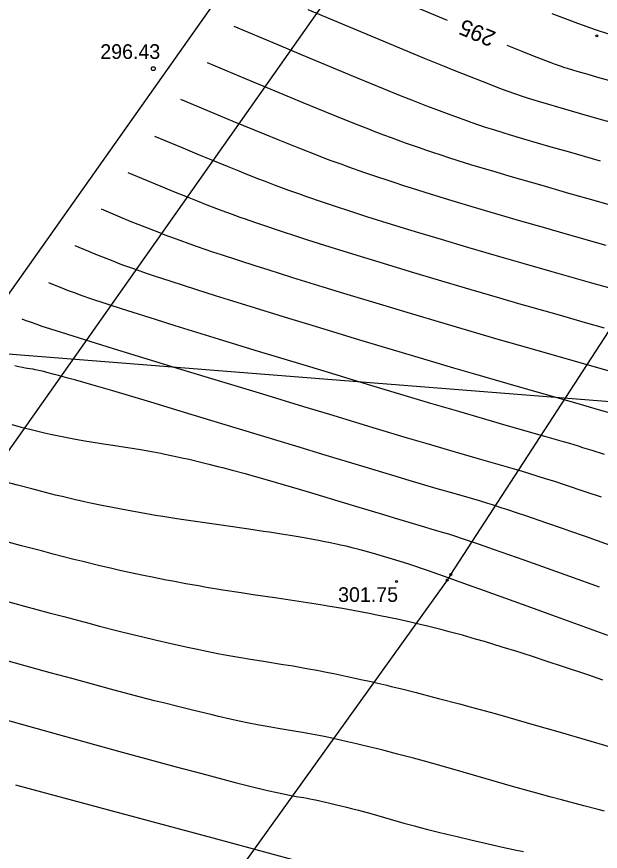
# Model space of a CAD drawing. Extents: x 7477803 to 7478145, y 5500698 to 5500984.
# Drawn here: x 7477847.5 to 7477874.58, y 5500853.98 to 5500892.73 of the extents above; entities that cross this region are included whole.
import ezdxf

# ---------------------------------------------------------------- set-up
doc = ezdxf.new("R2010")
doc.units = 0
for name, color, linetype in [('203-Punkt załamania granicy działki nie stabilizowany', 7, 'Continuous'), ('gr_dzialki', 7, 'Continuous'), ('gr_klasy', 7, 'Continuous'), ('pkt_wys', 7, 'Continuous'), ('warst_ciagla', 7, 'Continuous'), ('warst_opis', 7, 'Continuous'), ('warst_pogrub', 7, 'Continuous'), ('warst_przeryw', 7, 'Continuous'), ('zakresy', 7, 'Continuous')]:
    doc.layers.add(name, color=color, linetype=linetype)

# ---------------------------------------------------------------- blocks, each defined once
blk = doc.blocks.new('203')
blk.add_circle((0, 0), 0.045)
blk = doc.blocks.new('801_3')
at = {"layer": 'pkt_wys'}
blk.add_circle((0, 0), 0.045, dxfattribs=at)
blk.add_circle((0, 0), 0.045, dxfattribs=at)

msp = doc.modelspace()

# ---------------------------------------------------------------- linework, layer by layer
at = {"layer": 'gr_dzialki'}
for points in [[(7477843.04, 5500866.8), (7477880.41, 5500919.86)], [(7477867.65, 5500866.83), (7477899.54, 5500915.94)], [(7477867.65, 5500866.83), (7477867.48, 5500866.57)], [(7477867.48, 5500866.57), (7477829.72, 5500813.95)]]:
    msp.add_lwpolyline(points, dxfattribs=at)
at = {"layer": 'gr_klasy'}
msp.add_lwpolyline([(7477840.435, 5500877.607), (7477896.14, 5500873.19)], dxfattribs=at)
at = {"layer": 'pkt_wys'}
msp.add_circle((7477853.835, 5500890.32), 0.09, dxfattribs=at)
at = {"layer": 'warst_ciagla'}
for points in [[(7477857.575, 5500892.286), (7477859.564, 5500891.451), (7477860.697, 5500890.976), (7477862.556, 5500890.201), (7477863.305, 5500889.891), (7477864.501, 5500889.399), (7477865.373, 5500889.046), (7477865.821, 5500888.868), (7477866.521, 5500888.595), (7477866.863, 5500888.464), (7477867.483, 5500888.231), (7477868.032, 5500888.03), (7477868.367, 5500887.91), (7477868.578, 5500887.836), (7477868.98, 5500887.699), (7477869.196, 5500887.627), (7477869.621, 5500887.489), (7477870.053, 5500887.354), (7477870.355, 5500887.262), (7477871.024, 5500887.064), (7477872.289, 5500886.698), (7477873.093, 5500886.469), (7477874.585, 5500886.046)], [(7477874.851, 5500882.116), (7477872.954, 5500882.653), (7477872.059, 5500882.908), (7477870.784, 5500883.276), (7477869.209, 5500883.736), (7477868.475, 5500883.953), (7477867.55, 5500884.231), (7477867.106, 5500884.365), (7477866.458, 5500884.565), (7477865.827, 5500884.764), (7477865.515, 5500884.864), (7477864.962, 5500885.044), (7477864.684, 5500885.136), (7477864.262, 5500885.278), (7477863.609, 5500885.503), (7477862.918, 5500885.748), (7477862.554, 5500885.879), (7477862.096, 5500886.047), (7477861.845, 5500886.141), (7477861.422, 5500886.302), (7477860.645, 5500886.606), (7477859.638, 5500887.01), (7477859.026, 5500887.26), (7477857.544, 5500887.872), (7477856.657, 5500888.242), (7477855.119, 5500888.887)], [(7477874.785, 5500878.276), (7477873.902, 5500878.524), (7477872.576, 5500878.899), (7477870.805, 5500879.406), (7477869.919, 5500879.663), (7477868.589, 5500880.051), (7477866.814, 5500880.577), (7477865.926, 5500880.842), (7477864.159, 5500881.377), (7477863.296, 5500881.641), (7477862.049, 5500882.029), (7477861.002, 5500882.361), (7477860.493, 5500882.526), (7477859.735, 5500882.775), (7477858.974, 5500883.031), (7477858.588, 5500883.163), (7477858.117, 5500883.326), (7477857.869, 5500883.414), (7477857.471, 5500883.558), (7477857.03, 5500883.721), (7477856.79, 5500883.812), (7477856.262, 5500884.016), (7477855.971, 5500884.13), (7477855.497, 5500884.319), (7477854.785, 5500884.607), (7477854.391, 5500884.768), (7477853.75, 5500885.033), (7477852.662, 5500885.488)], [(7477875.167, 5500874.288), (7477874.499, 5500874.486), (7477873.506, 5500874.772), (7477871.437, 5500875.357), (7477870.3, 5500875.682), (7477868.656, 5500876.16), (7477867.779, 5500876.417), (7477866.394, 5500876.827), (7477864.419, 5500877.417), (7477863.377, 5500877.731), (7477861.212, 5500878.388), (7477860.133, 5500878.717), (7477858.584, 5500879.194), (7477857.319, 5500879.587), (7477856.723, 5500879.774), (7477855.862, 5500880.047), (7477854.621, 5500880.447), (7477853.893, 5500880.687), (7477853.52, 5500880.813), (7477852.935, 5500881.019), (7477852.521, 5500881.169), (7477852.304, 5500881.25), (7477851.967, 5500881.378), (7477851.49, 5500881.564), (7477851.239, 5500881.664), (7477850.843, 5500881.824), (7477850.205, 5500882.089)], [(7477847.277, 5500873.794), (7477847.658, 5500873.695), (7477848.291, 5500873.534), (7477848.785, 5500873.416), (7477849.058, 5500873.355), (7477849.522, 5500873.258), (7477849.762, 5500873.21), (7477850.222, 5500873.122), (7477850.661, 5500873.042), (7477850.948, 5500872.993), (7477851.517, 5500872.902), (7477851.951, 5500872.836), (7477852.549, 5500872.747), (7477852.858, 5500872.699), (7477853.339, 5500872.621), (7477853.587, 5500872.577), (7477853.842, 5500872.53), (7477854.191, 5500872.463), (7477854.37, 5500872.427), (7477854.736, 5500872.351), (7477855.24, 5500872.24), (7477855.5, 5500872.181), (7477856.103, 5500872.038), (7477856.413, 5500871.962), (7477856.837, 5500871.855), (7477857.053, 5500871.799), (7477857.493, 5500871.684), (7477858.098, 5500871.52), (7477858.407, 5500871.434), (7477859.121, 5500871.232), (7477859.488, 5500871.126), (7477860.231, 5500870.907), (7477860.976, 5500870.685), (7477862.408, 5500870.251), (7477863.38, 5500869.956), (7477864.519, 5500869.613), (7477865.021, 5500869.462), (7477865.69, 5500869.262), (7477866.424, 5500869.045), (7477866.724, 5500868.958), (7477867.243, 5500868.806), (7477867.535, 5500868.716), (7477867.902, 5500868.598), (7477868.126, 5500868.525), (7477868.629, 5500868.355), (7477868.962, 5500868.241), (7477869.61, 5500868.016), (7477871.028, 5500867.517), (7477873.148, 5500866.762), (7477874.531, 5500866.268)], [(7477874.696, 5500861.931), (7477874.045, 5500862.155), (7477873.725, 5500862.264), (7477873.015, 5500862.503), (7477871.982, 5500862.844), (7477871.535, 5500862.989), (7477870.95, 5500863.177), (7477870.662, 5500863.268), (7477870.026, 5500863.466), (7477869.201, 5500863.716), (7477868.794, 5500863.836), (7477868.183, 5500864.01), (7477867.565, 5500864.179), (7477867.251, 5500864.261), (7477866.933, 5500864.342), (7477866.5, 5500864.449), (7477866.281, 5500864.501), (7477865.837, 5500864.604), (7477865.231, 5500864.739), (7477864.923, 5500864.806), (7477864.215, 5500864.951), (7477863.854, 5500865.023), (7477863.366, 5500865.116), (7477863.119, 5500865.162), (7477862.618, 5500865.252), (7477861.937, 5500865.369), (7477861.591, 5500865.427), (7477860.799, 5500865.553), (7477860.396, 5500865.614), (7477859.578, 5500865.735), (7477858.469, 5500865.897), (7477857.909, 5500865.98), (7477857.065, 5500866.111), (7477856.311, 5500866.234), (7477855.93, 5500866.3), (7477855.346, 5500866.404), (7477854.744, 5500866.517), (7477854.433, 5500866.577), (7477853.791, 5500866.705), (7477853.457, 5500866.774), (7477852.939, 5500866.883), (7477852.282, 5500867.025), (7477851.917, 5500867.107), (7477851.3, 5500867.252), (7477850.57, 5500867.43), (7477850.152, 5500867.535), (7477849.193, 5500867.781), (7477848.644, 5500867.925), (7477847.722, 5500868.17), (7477846.288, 5500868.557)], [(7477874.771, 5500855.846), (7477874.487, 5500855.918), (7477873.827, 5500856.088), (7477872.784, 5500856.365), (7477872.3, 5500856.496), (7477871.635, 5500856.679), (7477871.294, 5500856.774), (7477870.507, 5500856.996), (7477869.28, 5500857.348), (7477867.624, 5500857.823), (7477866.818, 5500858.051), (7477866.426, 5500858.16), (7477865.916, 5500858.299), (7477865.666, 5500858.366), (7477865.178, 5500858.496), (7477864.55, 5500858.659), (7477864.245, 5500858.736), (7477863.583, 5500858.899), (7477863.264, 5500858.975), (7477862.852, 5500859.071), (7477862.651, 5500859.116), (7477862.261, 5500859.202), (7477861.762, 5500859.307), (7477861.523, 5500859.355), (7477861.007, 5500859.452), (7477860.761, 5500859.496), (7477860.283, 5500859.576), (7477859.638, 5500859.682), (7477859.298, 5500859.74), (7477858.937, 5500859.805), (7477858.747, 5500859.841), (7477858.199, 5500859.95), (7477857.899, 5500860.013), (7477857.41, 5500860.12), (7477856.867, 5500860.244), (7477856.573, 5500860.312), (7477855.589, 5500860.549), (7477855.033, 5500860.686), (7477854.303, 5500860.869), (7477853.889, 5500860.975), (7477853.179, 5500861.159), (7477851.852, 5500861.511), (7477850.111, 5500861.982), (7477849.051, 5500862.271), (7477846.483, 5500862.98)], [(7477847.433, 5500857.063), (7477851.692, 5500855.922), (7477856.593, 5500854.606), (7477859.335, 5500853.866), (7477860.246, 5500853.617), (7477860.646, 5500853.507), (7477860.865, 5500853.449), (7477860.935, 5500853.434), (7477860.985, 5500853.423), (7477861.055, 5500853.405), (7477861.246, 5500853.363), (7477861.62, 5500853.285), (7477862.839, 5500853.034)]]:
    msp.add_lwpolyline(points, dxfattribs=at)
at = {"layer": 'warst_pogrub'}
for points in [[(7477867.484, 5500892.551), (7477860.032, 5500895.685)], [(7477876.237, 5500889.423), (7477874.474, 5500889.915), (7477874.019, 5500890.044), (7477873.515, 5500890.189), (7477873.307, 5500890.249), (7477873.064, 5500890.321), (7477872.941, 5500890.361), (7477872.731, 5500890.432), (7477872.465, 5500890.529), (7477872.302, 5500890.59), (7477872.048, 5500890.687), (7477871.451, 5500890.92), (7477870.964, 5500891.114), (7477870.255, 5500891.402)], [(7477874.639, 5500870.418), (7477873.922, 5500870.662), (7477872.925, 5500870.995), (7477872.512, 5500871.13), (7477871.991, 5500871.297), (7477871.743, 5500871.376), (7477871.215, 5500871.539), (7477870.966, 5500871.614), (7477870.488, 5500871.756), (7477868.972, 5500872.19), (7477868.025, 5500872.465), (7477866.508, 5500872.913), (7477865.639, 5500873.171), (7477864.2, 5500873.602), (7477862.024, 5500874.258), (7477860.827, 5500874.62), (7477858.916, 5500875.201), (7477855.119, 5500876.359), (7477851.988, 5500877.319), (7477850.654, 5500877.731), (7477849.569, 5500878.069), (7477849.079, 5500878.225), (7477848.638, 5500878.37), (7477848.438, 5500878.437), (7477848.086, 5500878.56), (7477847.936, 5500878.615), (7477847.748, 5500878.69)]]:
    msp.add_lwpolyline(points, dxfattribs=at)
at = {"layer": 'warst_przeryw'}
for points in [[(7477875.208, 5500887.791), (7477874.527, 5500887.982), (7477873.617, 5500888.24), (7477872.609, 5500888.528), (7477872.193, 5500888.649), (7477871.721, 5500888.789), (7477871.508, 5500888.854), (7477871.198, 5500888.952), (7477870.881, 5500889.058), (7477870.712, 5500889.116), (7477870.208, 5500889.298), (7477869.917, 5500889.406), (7477869.419, 5500889.595), (7477868.505, 5500889.953), (7477867.808, 5500890.231), (7477867.348, 5500890.418), (7477866.429, 5500890.796), (7477864.321, 5500891.672), (7477861.017, 5500893.055)], [(7477875.021, 5500891.901), (7477874.368, 5500892.129), (7477873.548, 5500892.42), (7477873.098, 5500892.584), (7477872.345, 5500892.864)], [(7477875.988, 5500883.724), (7477874.028, 5500884.276), (7477873.129, 5500884.531), (7477871.881, 5500884.888), (7477870.406, 5500885.316), (7477869.75, 5500885.509), (7477868.952, 5500885.747), (7477868.579, 5500885.86), (7477868.04, 5500886.027), (7477867.511, 5500886.195), (7477867.247, 5500886.281), (7477866.77, 5500886.44), (7477866.526, 5500886.523), (7477866.147, 5500886.654), (7477865.546, 5500886.867), (7477864.89, 5500887.106), (7477864.538, 5500887.237), (7477864.086, 5500887.407), (7477863.833, 5500887.504), (7477863.397, 5500887.674), (7477862.573, 5500888.002), (7477861.471, 5500888.451), (7477860.791, 5500888.731), (7477859.121, 5500889.424), (7477858.11, 5500889.847), (7477856.347, 5500890.587)], [(7477853.89, 5500887.188), (7477855.203, 5500886.638), (7477855.968, 5500886.32), (7477856.432, 5500886.129), (7477857.262, 5500885.79), (7477857.805, 5500885.57), (7477858.133, 5500885.439), (7477858.718, 5500885.209), (7477858.978, 5500885.108), (7477859.446, 5500884.93), (7477859.857, 5500884.777), (7477860.107, 5500884.686), (7477860.571, 5500884.521), (7477860.946, 5500884.389), (7477861.672, 5500884.139), (7477862.377, 5500883.902), (7477862.843, 5500883.749), (7477863.782, 5500883.446), (7477864.877, 5500883.103), (7477865.632, 5500882.871), (7477866.147, 5500882.715), (7477867.2, 5500882.398), (7477868.424, 5500882.034), (7477870.116, 5500881.539), (7477870.989, 5500881.286), (7477872.331, 5500880.9), (7477874.182, 5500880.375), (7477875.135, 5500880.107)], [(7477875.016, 5500876.281), (7477872.67, 5500876.94), (7477871.438, 5500877.291), (7477869.731, 5500877.783), (7477868.849, 5500878.04), (7477867.492, 5500878.439), (7477865.617, 5500878.997), (7477864.651, 5500879.287), (7477862.686, 5500879.882), (7477861.714, 5500880.179), (7477860.317, 5500880.611), (7477859.161, 5500880.974), (7477858.608, 5500881.15), (7477857.799, 5500881.411), (7477857.002, 5500881.673), (7477856.604, 5500881.805), (7477855.881, 5500882.05), (7477855.495, 5500882.186), (7477855.082, 5500882.334), (7477854.862, 5500882.415), (7477854.391, 5500882.593), (7477854.138, 5500882.69), (7477853.732, 5500882.848), (7477853.138, 5500883.085), (7477852.815, 5500883.216), (7477852.296, 5500883.429), (7477851.433, 5500883.789)], [(7477848.976, 5500880.39), (7477849.39, 5500880.22), (7477849.662, 5500880.112), (7477849.843, 5500880.042), (7477850.203, 5500879.907), (7477850.471, 5500879.81), (7477851.007, 5500879.622), (7477851.544, 5500879.441), (7477851.905, 5500879.323), (7477852.637, 5500879.089), (7477853.925, 5500878.683), (7477854.838, 5500878.398), (7477856.852, 5500877.776), (7477858.552, 5500877.256), (7477860.932, 5500876.53), (7477862.102, 5500876.176), (7477863.761, 5500875.675), (7477865.781, 5500875.07), (7477866.709, 5500874.794), (7477867.998, 5500874.414), (7477869.524, 5500873.969), (7477870.205, 5500873.774), (7477871.997, 5500873.264), (7477872.857, 5500873.013), (7477873.153, 5500872.924), (7477873.557, 5500872.801), (7477873.763, 5500872.737), (7477874.183, 5500872.606), (7477874.761, 5500872.422)], [(7477875.838, 5500867.902), (7477874.459, 5500868.395), (7477873.889, 5500868.597), (7477873.17, 5500868.85), (7477872.829, 5500868.97), (7477872.103, 5500869.222), (7477871.125, 5500869.556), (7477870.734, 5500869.688), (7477870.253, 5500869.847), (7477870.031, 5500869.919), (7477869.573, 5500870.066), (7477869.365, 5500870.13), (7477868.98, 5500870.247), (7477868.61, 5500870.355), (7477867.795, 5500870.59), (7477867.017, 5500870.818), (7477865.717, 5500871.203), (7477864.955, 5500871.431), (7477863.672, 5500871.816), (7477861.699, 5500872.412), (7477860.601, 5500872.746), (7477857.019, 5500873.834), (7477855.281, 5500874.36), (7477853.721, 5500874.829), (7477851.951, 5500875.355), (7477851.198, 5500875.576), (7477850.234, 5500875.853), (7477849.869, 5500875.956), (7477849.443, 5500876.074), (7477849.257, 5500876.125), (7477848.901, 5500876.218), (7477848.755, 5500876.254), (7477848.521, 5500876.308), (7477848.347, 5500876.344), (7477848.254, 5500876.36), (7477848.099, 5500876.385), (7477847.882, 5500876.42), (7477847.77, 5500876.44), (7477847.593, 5500876.475), (7477847.406, 5500876.515)], [(7477874.934, 5500863.999), (7477872.553, 5500864.862), (7477870.978, 5500865.434), (7477869.208, 5500866.074), (7477868.465, 5500866.342), (7477867.527, 5500866.679), (7477866.607, 5500867.007), (7477866.288, 5500867.119), (7477865.974, 5500867.226), (7477865.842, 5500867.269), (7477865.654, 5500867.325), (7477865.086, 5500867.493), (7477864.215, 5500867.756), (7477863.724, 5500867.902), (7477863.443, 5500867.981), (7477863.131, 5500868.063), (7477862.962, 5500868.104), (7477862.962, 5500868.104), (7477862.783, 5500868.147), (7477862.53, 5500868.203), (7477862.397, 5500868.232), (7477862.118, 5500868.29), (7477861.72, 5500868.369), (7477861.509, 5500868.409), (7477861.008, 5500868.501), (7477860.742, 5500868.547), (7477860.374, 5500868.61), (7477860.183, 5500868.642), (7477859.789, 5500868.706), (7477859.236, 5500868.792), (7477858.949, 5500868.836), (7477858.274, 5500868.936), (7477857.195, 5500869.09), (7477855.69, 5500869.306), (7477854.935, 5500869.419), (7477854.272, 5500869.524), (7477853.941, 5500869.579), (7477853.44, 5500869.664), (7477852.673, 5500869.803), (7477851.87, 5500869.957), (7477851.451, 5500870.04), (7477850.926, 5500870.149), (7477850.64, 5500870.21), (7477850.164, 5500870.318), (7477849.612, 5500870.448), (7477849.301, 5500870.524), (7477848.596, 5500870.701), (7477848.196, 5500870.804), (7477847.53, 5500870.978), (7477846.504, 5500871.252)], [(7477846.041, 5500865.866), (7477847.852, 5500865.37), (7477849.003, 5500865.058), (7477849.68, 5500864.876), (7477850.844, 5500864.567), (7477851.341, 5500864.437), (7477852.193, 5500864.219), (7477852.889, 5500864.045), (7477853.288, 5500863.948), (7477853.986, 5500863.784), (7477854.523, 5500863.661), (7477854.863, 5500863.585), (7477855.503, 5500863.445), (7477855.805, 5500863.38), (7477856.378, 5500863.262), (7477856.915, 5500863.156), (7477857.255, 5500863.092), (7477857.906, 5500862.976), (7477858.259, 5500862.916), (7477858.947, 5500862.805), (7477859.857, 5500862.662), (7477860.321, 5500862.586), (7477860.798, 5500862.505), (7477861.044, 5500862.461), (7477861.422, 5500862.391), (7477861.945, 5500862.29), (7477862.214, 5500862.235), (7477862.769, 5500862.119), (7477863.543, 5500861.949), (7477863.944, 5500861.858), (7477864.251, 5500861.787), (7477864.669, 5500861.688), (7477864.882, 5500861.637), (7477865.369, 5500861.518), (7477866.038, 5500861.351), (7477866.38, 5500861.264), (7477867.08, 5500861.083), (7477868.048, 5500860.826), (7477868.546, 5500860.692), (7477869.703, 5500860.373), (7477870.298, 5500860.206), (7477871.511, 5500859.86), (7477872.727, 5500859.509), (7477875.047, 5500858.832)], [(7477841.559, 5500861.595), (7477848.113, 5500859.77), (7477849.719, 5500859.324), (7477852.227, 5500858.632), (7477853.978, 5500858.152), (7477854.833, 5500857.921), (7477856.081, 5500857.588), (7477856.655, 5500857.437), (7477857.643, 5500857.18), (7477858.442, 5500856.978), (7477858.884, 5500856.869), (7477859.144, 5500856.808), (7477859.588, 5500856.706), (7477859.801, 5500856.66), (7477860.162, 5500856.587), (7477860.46, 5500856.532), (7477860.804, 5500856.473), (7477860.971, 5500856.443), (7477861.1, 5500856.419), (7477861.279, 5500856.385), (7477861.372, 5500856.366), (7477861.561, 5500856.326), (7477861.826, 5500856.268), (7477861.963, 5500856.237), (7477862.284, 5500856.161), (7477862.797, 5500856.034), (7477863.036, 5500855.972), (7477863.367, 5500855.884), (7477863.538, 5500855.838), (7477863.933, 5500855.729), (7477864.56, 5500855.552), (7477865.471, 5500855.295), (7477865.966, 5500855.161), (7477866.225, 5500855.092), (7477866.582, 5500854.999), (7477866.765, 5500854.952), (7477867.143, 5500854.857), (7477867.667, 5500854.728), (7477867.939, 5500854.663), (7477868.571, 5500854.513), (7477869.577, 5500854.283), (7477870.047, 5500854.178), (7477870.694, 5500854.037), (7477871.026, 5500853.965)]]:
    msp.add_lwpolyline(points, dxfattribs=at)
at = {"layer": 'zakresy'}
msp.add_lwpolyline([(7477995.059, 5500962.348), (7477983.951, 5500968.084), (7477970.781, 5500968.613), (7477936.09, 5500958.171), (7477930.511, 5500954.336), (7477914.305, 5500958.58), (7477904.32, 5500957.41), (7477897.265, 5500950.868), (7477811.424, 5500829.338), (7477936.003, 5500769.492), (7478008.982, 5500726.585), (7478019.402, 5500721.781), (7478037.95, 5500734.97), (7478039.493, 5500755.094), (7478043.98, 5500765.708), (7478067.545, 5500795.068), (7478092.109, 5500820.25), (7478076.156, 5500837.989), (7478068.105, 5500851.146), (7478061.422, 5500873.298), (7478054.135, 5500876.371), (7478039.669, 5500897.644), (7478026.36, 5500915.23), (7478015.054, 5500927.728)], close=True, dxfattribs=at)

# ---------------------------------------------------------------- block references
at = {"layer": '203-Punkt załamania granicy działki nie stabilizowany'}
for p in [(7477867.65, 5500866.83), (7477867.48, 5500866.57)]:
    msp.add_blockref('203', p, dxfattribs=at)
at = {"layer": 'pkt_wys', "rotation": 0.0626175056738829}
for p in [(7477874.421, 5500891.849), (7477865.119, 5500866.509)]:
    msp.add_blockref('801_3', p, dxfattribs=at)

# ---------------------------------------------------------------- texts
at = {"layer": 'pkt_wys'}
for s, p in [('296.43', (7477851.376, 5500890.772)), ('301.75', (7477862.414, 5500865.561))]:
    msp.add_text(s, height=0.68, rotation=0.0626, dxfattribs=at).set_placement(p)
at = {"layer": 'warst_opis'}
msp.add_text('295', height=0.75, rotation=157.4848, dxfattribs=at).set_placement((7477869.785, 5500892.003))

doc.saveas('drawing.dxf')
